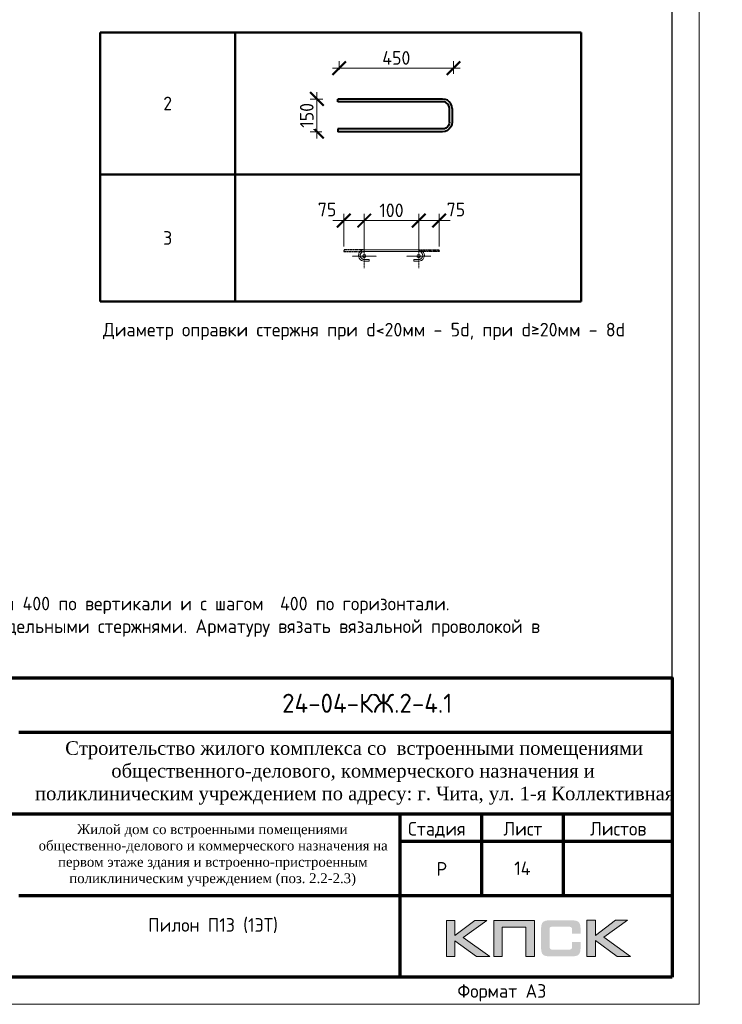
# Model space of a CAD drawing. Header units: millimetres. Extents: x 263826 to 1718326, y -423071 to 70137.
# Tile 458 of 486: x 1080695 to 1093600, y -140557 to -122467. Entities that reach past the tile are written whole.
import ezdxf
from ezdxf.enums import TextEntityAlignment as Align

# ---------------------------------------------------------------- set-up
doc = ezdxf.new("R2010")
doc.units = ezdxf.units.MM
doc.linetypes.add('CENTER2', pattern=[28.575, 19.05, -3.175, 3.175, -3.175])
doc.linetypes.add('GOST2.303 4', pattern=[7, 5, -2, 0])
for name, color, linetype in [('PDF7_Text', 7, 'Continuous'), ('Рамка печать', 7, 'Continuous'), ('ТОЛСТЫЕ_ОСНОВНЫЕ', 6, 'Continuous')]:
    doc.layers.add(name, color=color, linetype=linetype)
for name, color, linetype, lineweight in [('Арм_хомуты', 133, 'Continuous', 18), ('Арм_шпильки', 143, 'Continuous', 18), ('Выноски', 20, 'Continuous', 20), ('Каркасы ригель', 3, 'Continuous', 0), ('Осевая', 10, 'CENTER2', 20), ('подоснова', 151, 'Continuous', 5), ('поз.', 2, 'Continuous', 25), ('размер', 1, 'Continuous', 25), ('РАЗМЕРЫ', 1, 'Continuous', 9), ('Рамка', 7, 'Continuous', 70), ('Текст', 7, 'Continuous', 25), ('ТОНКИЕ', 7, 'Continuous', 9)]:
    doc.layers.add(name, color=color, linetype=linetype, lineweight=lineweight)
doc.styles.add('GOST 2.304', font='CS_Gost2304.shx')
doc.styles.add('GOST-2.304_Type-B', font='GOST_Common.ttf')
doc.styles.add('PDF Times New Roman', font='times.ttf')
doc.styles.add('style1', font='GOST_Common.ttf', dxfattribs={"height": 500})
doc.styles.add('ГОСТ', font='GOST_Common.ttf')
doc.dimstyles.new('мой', dxfattribs={"dimscale": 100, "dimtxt": 2.5, "dimasz": 2.5, "dimexe": 1.25, "dimexo": 0.625, "dimtad": 1, "dimdec": 0, "dimtxsty": 'GOST-2.304_Type-B', "dimblk": 'ARCHTICK', "dimcen": 2.5, "dimdle": 2, "dimaunit": 1, "dimadec": 1, "dimazin": 2, "dimtfac": 1, "dimtdec": 0, "dimtmove": 1, "dimatfit": 3, "dimfxl": 1, "dimtfill": 1, "dimlwd": -1, "dimlwe": -1, "dimarcsym": 0})
doc.dimstyles.new('мой 25', dxfattribs={"dimscale": 100, "dimtxt": 2.5, "dimasz": 2.5, "dimexe": 1.25, "dimexo": 0.625, "dimtad": 1, "dimdec": 0, "dimlfac": 0.5, "dimtxsty": 'GOST-2.304_Type-B', "dimblk": 'ARCHTICK', "dimcen": 2.5, "dimdle": 1.25, "dimaunit": 1, "dimadec": 1, "dimazin": 2, "dimtfac": 1, "dimtdec": 0, "dimtmove": 1, "dimatfit": 3, "dimfxl": 6, "dimfxlon": 1, "dimtfill": 1, "dimlwd": -1, "dimlwe": -1, "dimarcsym": 0})

# ---------------------------------------------------------------- blocks, each defined once
blk = doc.blocks.new('штамп кж1.1')
at = {"layer": 'Рамка печать', "lineweight": 20}
h = blk.add_hatch(color=0, dxfattribs=at)
h.paths.add_polyline_path([(419458, -85094), (419234, -85094), (418867, -85370), (418867, -85094), (418712, -85094), (418712, -85757), (418867, -85757), (418867, -85466), (419264, -85757), (419512, -85757), (419019, -85406)])
h.paths.add_polyline_path([(419737, -85219), (420175, -85219), (420175, -85757), (420329, -85757), (420329, -85094), (420165, -85094), (419583, -85094), (419583, -85251), (419583, -85757), (419737, -85757)])
h.paths.add_polyline_path([(421451, -85091), (421295, -85091), (421295, -85754), (421451, -85754), (421451, -85462), (421847, -85754), (422095, -85754), (421602, -85403), (422041, -85091), (421818, -85091), (421451, -85367)])
blk.add_hatch(color=204, dxfattribs=at).paths.add_polyline_path([(421166, -85165), (421164, -85157), (421161, -85151), (421158, -85145), (421154, -85139), (421151, -85134), (421147, -85129), (421143, -85124), (421139, -85120), (421133, -85117), (421128, -85113), (421122, -85109), (421115, -85107), (421108, -85104), (421100, -85101), (421093, -85099), (421075, -85096), (421056, -85093), (421035, -85092), (421012, -85091), (420617, -85091), (420594, -85092), (420573, -85093), (420553, -85096), (420536, -85099), (420528, -85102), (420521, -85104), (420514, -85107), (420508, -85110), (420502, -85113), (420496, -85117), (420491, -85120), (420486, -85124), (420482, -85129), (420478, -85134), (420474, -85139), (420471, -85145), (420468, -85151), (420466, -85158), (420463, -85165), (420461, -85172), (420457, -85188), (420455, -85206), (420453, -85226), (420453, -85248), (420453, -85596), (420453, -85618), (420455, -85638), (420457, -85656), (420461, -85673), (420463, -85680), (420466, -85687), (420468, -85694), (420471, -85700), (420474, -85705), (420478, -85711), (420482, -85716), (420486, -85720), (420491, -85725), (420496, -85728), (420502, -85731), (420508, -85735), (420514, -85738), (420521, -85740), (420528, -85743), (420536, -85745), (420553, -85749), (420573, -85751), (420594, -85753), (420617, -85754), (421012, -85754), (421035, -85753), (421056, -85752), (421075, -85749), (421092, -85746), (421100, -85743), (421108, -85741), (421115, -85738), (421122, -85735), (421128, -85732), (421133, -85728), (421139, -85725), (421143, -85720), (421147, -85716), (421151, -85711), (421154, -85706), (421158, -85700), (421161, -85694), (421164, -85688), (421166, -85680), (421169, -85673), (421172, -85656), (421175, -85639), (421176, -85618), (421177, -85596), (421177, -85487), (421022, -85487), (421022, -85576), (421022, -85582), (421021, -85588), (421020, -85594), (421019, -85599), (421017, -85604), (421015, -85608), (421012, -85612), (421008, -85616), (421005, -85619), (421001, -85622), (420996, -85624), (420991, -85626), (420987, -85627), (420981, -85628), (420974, -85628), (420968, -85629), (420649, -85629), (420644, -85628), (420639, -85628), (420635, -85626), (420631, -85624), (420627, -85621), (420624, -85618), (420620, -85615), (420617, -85611), (420615, -85607), (420613, -85603), (420611, -85598), (420609, -85593), (420607, -85584), (420607, -85574), (420607, -85256), (420607, -85250), (420607, -85245), (420609, -85240), (420610, -85235), (420611, -85231), (420613, -85228), (420616, -85225), (420619, -85221), (420622, -85218), (420626, -85216), (420630, -85214), (420634, -85212), (420639, -85211), (420643, -85210), (420649, -85210), (420654, -85210), (420968, -85210), (420974, -85210), (420981, -85210), (420986, -85212), (420991, -85213), (420996, -85215), (421000, -85217), (421004, -85220), (421008, -85223), (421011, -85227), (421014, -85231), (421017, -85235), (421019, -85240), (421020, -85245), (421021, -85250), (421022, -85257), (421022, -85263), (421022, -85336), (421177, -85336), (421177, -85248), (421176, -85226), (421175, -85206), (421172, -85188), (421168, -85172)])
at = {"layer": 'Рамка', "color": 7}
for p, q in [((410858, -81634), (422858, -81634)), ((404358, -83134), (422858, -83134)), ((419358, -83134), (419358, -84634)), ((420858, -83134), (420858, -84634)), ((417858, -83634), (422858, -83634)), ((417858, -83634), (422858, -83634)), ((410858, -84634), (422858, -84634))]:
    blk.add_line(p, q, dxfattribs=at)
at = {"layer": 'Рамка'}
blk.add_line((417858, -83134), (417858, -86134), dxfattribs=at)
blk.add_lwpolyline([(422858, -86134), (404358, -86134), (404358, -80634), (422858, -80634)], close=True, dxfattribs=at)
at = {"layer": 'Рамка печать', "color": 0, "lineweight": 20}
for points in [[(418712, -85757), (418712, -85094), (418867, -85094), (418867, -85370), (419234, -85094), (419458, -85094), (419019, -85406), (419512, -85757), (419264, -85757), (418867, -85466), (418867, -85757), (418712, -85757)], [(419737, -85757), (419737, -85219), (420175, -85219), (420175, -85757), (420329, -85757), (420329, -85094), (420165, -85094), (419583, -85094), (419583, -85251), (419583, -85757), (419737, -85757)], [(421295, -85754), (421295, -85091), (421451, -85091), (421451, -85367), (421818, -85091), (422041, -85091), (421602, -85403), (422095, -85754), (421847, -85754), (421451, -85462), (421451, -85754), (421295, -85754)]]:
    blk.add_lwpolyline(points, close=True, dxfattribs=at)
at = {"layer": 'PDF7_Text', "insert": (410912, -84467), "char_height": 180, "width": 6881.02, "attachment_point": 7, "style": 'PDF Times New Roman'}
blk.add_mtext('\\pi1015.18152;Жилой дом со встроенными помещениями \\P\\pi311.27381;общественно-делового и коммерческого назначения на \\P\\pi667.38051;первом этаже здания и встроенно-пристроенным \\P\\pi874.76335;поликлиническим учреждением (поз. 2.2-2.3)', dxfattribs=at)
at = {"layer": 'Текст', "color": 7, "style": 'ГОСТ'}
blk.add_text('24-04-КЖ.2-4.1', height=350, dxfattribs=at).set_placement((417259, -81103), align=Align.MIDDLE_CENTER)
for s, p in [('Стадия', (418009, -83534)), ('Лист', (419758, -83534)), ('Листов', (421350, -83534)), ('Р', (418530, -84272))]:
    blk.add_text(s, height=250, dxfattribs=at).set_placement(p)
at = {"layer": 'Текст', "color": 7, "insert": (411117, -81801), "char_height": 250, "attachment_point": 1, "style": 'ГОСТ'}
blk.add_mtext_dynamic_manual_height_columns('\\pi594.35517;{\\fTimes New Roman|b0|i0|c204|p18;\\C256;Строительство жилого комплекса со  встроенными помещениями \\P\\pi1441.86779;общественного-делового, коммерческого назначения и \\P\\pi41.3631;поликлиническим учреждением по адресу: г. Чита, ул. 1-я Коллективная}', width=11543.07, gutter_width=12.5, heights=[0], dxfattribs=at)
blk = doc.blocks.new('*T2604')
at = {"layer": 'Выноски', "color": 0, "linetype": 'ByBlock', "lineweight": 50, "transparency": 16777216}
for p, q in [((0, 0), (8834, 0)), ((0, 0), (0, -4943)), ((2484, 0), (2484, -4943)), ((8834, 0), (8834, -4943)), ((0, -2606), (8834, -2606)), ((0, -4943), (8834, -4943))]:
    blk.add_line(p, q, dxfattribs=at)
at = {"layer": 'Выноски', "color": 0, "transparency": 16777216, "char_height": 250, "width": 2183.67, "attachment_point": 5, "style": 'GOST-2.304_Type-B'}
for s, insert in [('2', (1242, -1303)), ('3', (1242, -3774))]:
    blk.add_mtext(s, dxfattribs=dict(at, insert=insert))
blk = doc.blocks.new('*U57')
for p, q in [((-8, 0), (-7, 7.2)), ((-7, -7.2), (-8, 0)), ((-7, 7.2), (-4.2, 14)), ((-4.2, 14), (0.2, 19.8)), ((0.2, 19.8), (6, 24.2)), ((6, 24.2), (12.8, 27)), ((12.8, 27), (20, 28)), ((44, 28), (20, 28)), ((20, 20), (44, 20)), ((44, 20), (44, 28)), ((262.7, 28), (286.7, 28)), ((262.7, 20), (262.7, 28)), ((286.7, 20), (262.7, 20)), ((293.9, 27), (286.7, 28)), ((300.7, 24.2), (293.9, 27)), ((306.5, 19.8), (300.7, 24.2)), ((310.9, 14), (306.5, 19.8)), ((313.7, 7.2), (310.9, 14)), ((314.7, 0), (313.7, 7.2)), ((-4.2, -14), (-7, -7.2)), ((0.2, -19.8), (-4.2, -14)), ((6, -24.2), (0.2, -19.8)), ((12.8, -27), (6, -24.2)), ((20, -28), (12.8, -27)), ((20, -28), (286.7, -28)), ((286.7, -28), (293.9, -27)), ((293.9, -27), (300.7, -24.2)), ((300.7, -24.2), (306.5, -19.8)), ((306.5, -19.8), (310.9, -14)), ((310.9, -14), (313.7, -7.2)), ((313.7, -7.2), (314.7, 0))]:
    blk.add_line(p, q)
at = {"color": 0, "linetype": 'ByBlock', "lineweight": -2}
for p, q in [((0, 0), (0.7, 5.2)), ((0.7, 5.2), (2.7, 10)), ((2.7, 10), (5.9, 14.1)), ((5.9, 14.1), (10, 17.3)), ((10, 17.3), (14.8, 19.3)), ((14.8, 19.3), (20, 20)), ((291.8, 19.3), (286.7, 20)), ((296.7, 17.3), (291.8, 19.3)), ((300.8, 14.1), (296.7, 17.3)), ((304, 10), (300.8, 14.1)), ((306, 5.2), (304, 10)), ((306.7, 0), (306, 5.2)), ((0.7, -5.2), (0, 0)), ((2.7, -10), (0.7, -5.2)), ((5.9, -14.1), (2.7, -10)), ((10, -17.3), (5.9, -14.1)), ((14.8, -19.3), (10, -17.3)), ((20, -20), (14.8, -19.3)), ((20, -20), (286.7, -20)), ((286.7, -20), (291.8, -19.3)), ((291.8, -19.3), (296.7, -17.3)), ((296.7, -17.3), (300.8, -14.1)), ((300.8, -14.1), (304, -10)), ((304, -10), (306, -5.2)), ((306, -5.2), (306.7, 0))]:
    blk.add_line(p, q, dxfattribs=at)
at = {"style": 'GOST 2.304', "oblique": 15, "flags": 9}
for tag, p in [('ДИАМЕТР', (117.8, -62.2)), ('ДЛИНА', (118.1, -72.5)), ('ПОЗИЦИЯ', (118, -56.6)), ('КЛАСС', (118, -67.8)), ('МАССА', (118.7, -78.2))]:
    blk.add_attdef(tag, p, '', height=2.5, dxfattribs=at)
blk = doc.blocks.new('_ArchTick')
at = {"color": 0, "linetype": 'ByBlock', "const_width": 0.15}
blk.add_lwpolyline([(-0.5, -0.5), (0.5, 0.5)], dxfattribs=at)
blk = doc.blocks.new('*D2600')
at = {"layer": 'DEFPOINTS', "color": 0, "transparency": 16777216}
for p in [(1088023, -126157), (1087023, -126694), (1088023, -126693)]:
    blk.add_point(p, dxfattribs=at)
at = {"layer": 'РАЗМЕРЫ', "color": 0, "linetype": 'Continuous', "transparency": 16777216}
for p, q in [((1087023, -126632), (1087023, -126032)), ((1088023, -126631), (1088023, -126032)), ((1086823, -126157), (1088223, -126157))]:
    blk.add_line(p, q, dxfattribs=at)
at = {"layer": 'РАЗМЕРЫ', "color": 0, "transparency": 16777216, "xscale": 250, "yscale": 250, "zscale": 250, "rotation": 180}
blk.add_blockref('_ArchTick', (1087023, -126157), dxfattribs=at)
at = {"layer": 'РАЗМЕРЫ', "color": 0, "transparency": 16777216, "xscale": 250, "yscale": 250, "zscale": 250}
blk.add_blockref('_ArchTick', (1088023, -126157), dxfattribs=at)
at = {"layer": 'РАЗМЕРЫ', "color": 0, "lineweight": 0, "transparency": 16777216, "insert": (1087523, -125969), "char_height": 250, "attachment_point": 5, "style": 'GOST-2.304_Type-B', "bg_fill": 3, "box_fill_scale": 1.1, "bg_fill_color": 256, "bg_fill_true_color": 13158600, "bg_fill_transparency": 0}
blk.add_mtext('100', dxfattribs=at)
blk = doc.blocks.new('*D2629')
at = {"layer": 'DEFPOINTS', "color": 0, "transparency": 16777216}
for p in [(1086647, -126157), (1086647, -126693), (1087023, -126694)]:
    blk.add_point(p, dxfattribs=at)
at = {"layer": 'РАЗМЕРЫ', "color": 0, "linetype": 'Continuous', "transparency": 16777216}
for p, q in [((1086647, -126631), (1086647, -126032)), ((1087023, -126632), (1087023, -126032)), ((1087223, -126157), (1086447, -126157))]:
    blk.add_line(p, q, dxfattribs=at)
at = {"layer": 'РАЗМЕРЫ', "color": 0, "transparency": 16777216, "xscale": 250, "yscale": 250, "zscale": 250}
blk.add_blockref('_ArchTick', (1087023, -126157), dxfattribs=at)
at = {"layer": 'РАЗМЕРЫ', "color": 0, "lineweight": 0, "transparency": 16777216, "insert": (1086340, -125955), "char_height": 250, "attachment_point": 5, "style": 'GOST-2.304_Type-B', "bg_fill": 3, "box_fill_scale": 1.1, "bg_fill_color": 256, "bg_fill_true_color": 13158600, "bg_fill_transparency": 0}
blk.add_mtext('75', dxfattribs=at)
at = {"layer": 'РАЗМЕРЫ', "color": 0, "transparency": 16777216, "xscale": 250, "yscale": 250, "zscale": 250, "rotation": 180}
blk.add_blockref('_ArchTick', (1086647, -126157), dxfattribs=at)
blk = doc.blocks.new('*D2630')
at = {"layer": 'DEFPOINTS', "color": 0, "transparency": 16777216}
for p in [(1088399, -126157), (1088023, -126694), (1088399, -126693)]:
    blk.add_point(p, dxfattribs=at)
at = {"layer": 'РАЗМЕРЫ', "color": 0, "linetype": 'Continuous', "transparency": 16777216}
for p, q in [((1088023, -126632), (1088023, -126032)), ((1088399, -126631), (1088399, -126032)), ((1087823, -126157), (1088599, -126157))]:
    blk.add_line(p, q, dxfattribs=at)
at = {"layer": 'РАЗМЕРЫ', "color": 0, "transparency": 16777216, "xscale": 250, "yscale": 250, "zscale": 250, "rotation": 180}
blk.add_blockref('_ArchTick', (1088023, -126157), dxfattribs=at)
at = {"layer": 'РАЗМЕРЫ', "color": 0, "lineweight": 0, "transparency": 16777216, "insert": (1088706, -125955), "char_height": 250, "attachment_point": 5, "style": 'GOST-2.304_Type-B', "bg_fill": 3, "box_fill_scale": 1.1, "bg_fill_color": 256, "bg_fill_true_color": 13158600, "bg_fill_transparency": 0}
blk.add_mtext('75', dxfattribs=at)
at = {"layer": 'РАЗМЕРЫ', "color": 0, "transparency": 16777216, "xscale": 250, "yscale": 250, "zscale": 250}
blk.add_blockref('_ArchTick', (1088399, -126157), dxfattribs=at)
blk = doc.blocks.new('*U46')
at = {"layer": 'ТОЛСТЫЕ_ОСНОВНЫЕ', "color": 6}
blk.add_lwpolyline([(20, 5), (415, 5), (415, 292), (20, 292)], close=True, dxfattribs=at)
at = {"layer": 'ТОНКИЕ'}
blk.add_lwpolyline([(0, 0), (420, 0), (420, 297), (0, 297)], close=True, dxfattribs=at)
at = {"layer": 'Текст', "style": 'style1'}
blk.add_text('Формат А3', height=2.5, dxfattribs=at).set_placement((375.57, 1.2))
blk = doc.blocks.new('*T2601')
at = {"layer": 'Каркасы ригель', "color": 0, "linetype": 'ByBlock', "lineweight": -2, "transparency": 16777216}
for p, q in [((0, 0), (1500, 0)), ((0, -1000), (1500, -1000))]:
    blk.add_line(p, q, dxfattribs=at)
at = {"layer": 'Каркасы ригель', "color": 0, "linetype": 'ByBlock', "lineweight": 50, "transparency": 16777216}
for p, q in [((0, 0), (0, -1000)), ((1500, 0), (1500, -1000))]:
    blk.add_line(p, q, dxfattribs=at)
at = {"layer": 'Каркасы ригель', "color": 0, "linetype": 'Continuous', "lineweight": 0, "transparency": 16777216, "insert": (750, -500), "char_height": 250, "width": 1000, "attachment_point": 5, "style": 'ГОСТ'}
blk.add_mtext('14', dxfattribs=at)
blk = doc.blocks.new('*D2602')
at = {"layer": 'DEFPOINTS', "color": 0, "lineweight": 0, "transparency": 16777216}
for p in [(1086154, -123924), (1087005, -123924, -2880), (1086918, -124524, -2880)]:
    blk.add_point(p, dxfattribs=at)
at = {"layer": 'РАЗМЕРЫ', "color": 0, "linetype": 'Continuous', "transparency": 16777216}
for p, q in [((1086154, -124649), (1086154, -123799)), ((1086262, -123924), (1086029, -123924)), ((1086243, -124524), (1086029, -124524))]:
    blk.add_line(p, q, dxfattribs=at)
at = {"layer": 'РАЗМЕРЫ', "color": 0, "transparency": 16777216, "xscale": 250, "yscale": 250, "zscale": 250}
for p, rotation in [((1086154, -123924), 90), ((1086154, -124524), 270)]:
    blk.add_blockref('_ArchTick', p, dxfattribs=dict(at, rotation=rotation))
at = {"layer": 'РАЗМЕРЫ', "color": 0, "lineweight": 0, "transparency": 16777216, "insert": (1085967, -124224), "char_height": 250, "attachment_point": 5, "rotation": 90, "style": 'GOST-2.304_Type-B', "bg_fill": 3, "box_fill_scale": 1.1, "bg_fill_color": 256, "bg_fill_true_color": 13158600, "bg_fill_transparency": 0}
blk.add_mtext('150', dxfattribs=at)
blk = doc.blocks.new('*D2603')
at = {"layer": 'DEFPOINTS', "color": 0, "lineweight": 0, "transparency": 16777216}
for p in [(1086562, -123356), (1086562, -123856, -2880), (1088662, -124198, -2880)]:
    blk.add_point(p, dxfattribs=at)
at = {"layer": 'РАЗМЕРЫ', "color": 0, "linetype": 'Continuous', "transparency": 16777216}
for p, q in [((1088787, -123356), (1086437, -123356)), ((1086562, -123385), (1086562, -123231)), ((1088662, -123462), (1088662, -123231))]:
    blk.add_line(p, q, dxfattribs=at)
at = {"layer": 'РАЗМЕРЫ', "color": 0, "transparency": 16777216, "xscale": 250, "yscale": 250, "zscale": 250, "rotation": 180}
blk.add_blockref('_ArchTick', (1086562, -123356), dxfattribs=at)
at = {"layer": 'РАЗМЕРЫ', "color": 0, "transparency": 16777216, "xscale": 250, "yscale": 250, "zscale": 250}
blk.add_blockref('_ArchTick', (1088662, -123356), dxfattribs=at)
at = {"layer": 'РАЗМЕРЫ', "color": 0, "lineweight": 0, "transparency": 16777216, "insert": (1087612, -123169), "char_height": 250, "attachment_point": 5, "style": 'GOST-2.304_Type-B', "bg_fill": 3, "box_fill_scale": 1.1, "bg_fill_color": 256, "bg_fill_true_color": 13158600, "bg_fill_transparency": 0}
blk.add_mtext('450', dxfattribs=at)
blk = doc.blocks.new('*U2580')
at = {"color": 0, "linetype": 'ByBlock', "lineweight": -2}
for p, q in [((-60, 25), (-60, 410)), ((-50, 410), (-60, 410)), ((-50, 25), (-50, 410)), ((50, 25), (50, 410)), ((50, 410), (60, 410)), ((60, 25), (60, 410)), ((-58.8, 15.9), (-60, 25)), ((-55.3, 7.5), (-58.8, 15.9)), ((-49.7, 0.3), (-55.3, 7.5)), ((-49.1, 18.5), (-50, 25)), ((-42.5, -5.3), (-49.7, 0.3)), ((-46.7, 12.5), (-49.1, 18.5)), ((-42.7, 7.3), (-46.7, 12.5)), ((-37.5, 3.3), (-42.7, 7.3)), ((-31.5, 0.9), (-37.5, 3.3)), ((-25, 0), (-31.5, 0.9)), ((-25, 0), (25, 0)), ((25, 0), (31.5, 0.9)), ((31.5, 0.9), (37.5, 3.3)), ((37.5, 3.3), (42.7, 7.3)), ((42.5, -5.3), (49.7, 0.3)), ((42.7, 7.3), (46.7, 12.5)), ((46.7, 12.5), (49.1, 18.5)), ((49.1, 18.5), (50, 25)), ((49.7, 0.3), (55.3, 7.5)), ((55.3, 7.5), (58.8, 15.9)), ((58.8, 15.9), (60, 25)), ((-34.1, -8.8), (-42.5, -5.3)), ((-25, -10), (-34.1, -8.8)), ((25, -10), (-25, -10)), ((25, -10), (34.1, -8.8)), ((34.1, -8.8), (42.5, -5.3))]:
    blk.add_line(p, q, dxfattribs=at)
at = {"style": 'GOST 2.304', "oblique": 15, "flags": 9}
for tag, p in [('ПОЗИЦИЯ', (1121, -185)), ('ДИАМЕТР', (1121.3, -189.3)), ('КЛАСС', (1121.6, -193.8)), ('ДЛИНА', (1122, -198.5)), ('МАССА', (1122.3, -203.9))]:
    blk.add_attdef(tag, p, '', height=2.5, dxfattribs=at)

msp = doc.modelspace()

# ---------------------------------------------------------------- linework, layer by layer
at = {"layer": 'Осевая', "ltscale": 0.1}
for p, q in [((1087247.19177, -126809.95368), (1086798.92276, -126809.95368)), ((1088247.1345, -126809.95368), (1087798.86549, -126809.95368))]:
    msp.add_line(p, q, dxfattribs=at)

# ---------------------------------------------------------------- block references
for name, p in [('*T2604', (1082170.86913, -122702.77413)), ('*T2601', (1089177.41576, -137557.40034))]:
    msp.add_blockref(name, p)
at = {"layer": 'Арм_шпильки', "color": 3, "xscale": 3.75, "yscale": 3.75, "zscale": 3.75, "rotation": 180}
msp.add_blockref('*U57', (1088098.02863, -126798.33418), dxfattribs=at)
at = {"layer": 'размер'}
for p in [(386772.76955, -53568.49652, 3100), (522893.71601, -53537.24258), (622629.12858, -53501.68302, 6200), (341774.20345, -53769.4628, 3100), (433578.08002, -53769.4628, 3100), (477895.14991, -53738.20886), (572761.4223, -53769.4628, 3100), (669819.0913, -53923.17899)]:
    msp.add_blockref('штамп кж1.1', p, dxfattribs=at)

# ---------------------------------------------------------------- texts
at = {"ltscale": 100, "char_height": 250, "width": 17398.1240905, "attachment_point": 1, "style": 'GOST-2.304_Type-B'}
for s, insert in [(' Диаметр оправки стержня при d<20мм - 5d, при d≥20мм - 8d', (1082074.02608, -128036.3381)), ('\\pi-750,l750,t750,5000;1.^IОбщие примечания см. лист 1\\P2.^IШпильки поз.3 устанавливать с шагом 400 по вертикали и с шагом  400 по горизонтали .\\P3.^IАрмирование пилонов  выполнять отдельными стержнями. Арматуру вязать вязальной проволокой в каждом пересечении.\\P{\\C7;4.^IДиаметр оправки стержня при d<20мм - 5d, при d≥20мм - 8d}', (927749.63121, -130516.14408)), ('\\pi-750,l750,t750,5000;1.^IОбщие примечания см. лист 1\\P2.^IШпильки поз.3 устанавливать с шагом 400 по вертикали и с шагом  400 по горизонтали .\\P3.^IАрмирование пилонов  выполнять отдельными стержнями. Арматуру вязать вязальной проволокой в каждом пересечении.\\P{\\C7;4.^IДиаметр оправки стержня при d<20мм - 5d, при d≥20мм - 8d}', (1027485.04377, -130480.58453, 6200)), ('\\pi-750,l750,t750,5000;1.^IОбщие примечания см. лист 1\\P2.^IШпильки поз.3 устанавливать с шагом 400 по вертикали и с шагом  400 по горизонтали .\\P3.^IАрмирование пилонов  выполнять отдельными стержнями. Арматуру вязать вязальной проволокой в каждом пересечении.\\P{\\C7;4.^IДиаметр оправки стержня при d<20мм - 5d, при d≥20мм - 8d}', (977617.33749, -130748.36431, 3100)), ('\\pi-750,l750,t750,5000;1.^IОбщие примечания см. лист 1\\P2.^IШпильки поз.3 устанавливать с шагом 400 по вертикали и с шагом  400 по горизонтали.\\P3.^IАрмирование пилонов  выполнять отдельными стержнями. Арматуру вязать вязальной проволокой в каждом пересечении.', (1073932.24907, -132652.27578))]:
    msp.add_mtext(s, dxfattribs=dict(at, insert=insert))
at = {"layer": 'Текст', "color": 7, "char_height": 250, "attachment_point": 1, "style": 'ГОСТ'}
for s, heights, insert in [('\\pi3500;{\\C256;\\P\\pi2464.39394;Пилон П1 (1ЭТ)}', [1500], (527547.93827, -138202.71786, 3100)), ('\\pi3500;{\\C256;\\P\\pi2439.39394;Пилон П2 (1ЭТ)}', [1500], (572654.78314, -138202.71786, 3100)), ('\\pi3500;{\\C256;\\P\\pi2482.19697;Пилон П3(1ЭТ)}', [1500], (617761.62801, -138202.71786, 3100)), ('\\pi3500;{\\C256;\\P\\pi2469.69697;Пилон П4(1ЭТ)}', [1500], (662807.74067, -138202.71786, 3100)), ('\\pi3500;{\\C256;\\P\\pi2439.39394;Пилон П7 (1ЭТ)}', [1500], (797631.09401, -138202.71786, 3100)), ('\\pi3500;{\\C256;\\P\\pi2376.89394;Пилон П10 (1ЭТ)}', [1500], (933752.04047, -138171.46392)), ('\\pi3500;{\\C256;\\P\\pi2376.89394;Пилон П12 (1ЭТ) }', [1509.18389], (1033487.45303, -138282.16753, 6200)), ('\\pi3500;{\\C256;\\P\\pi2439.39394;Пилон П9 (1ЭТ) }', [1500], (888753.47436, -138372.43021)), ('\\pi3500;{\\C256;\\P\\pi2439.39394;Пилон П5 (1ЭТ) }', [1500], (707720.13429, -138549.9473, 3100)), ('\\pi3500;{\\C256;\\P\\pi2439.39394;Пилон П6 (1ЭТ) }', [1500], (752632.5279, -138549.9473, 3100)), ('\\pi3500;{\\C256;\\P\\pi2439.39394;Пилон П8 (1ЭТ) }', [1500], (844436.40447, -138549.9473, 3100)), ('\\pi3500;{\\C256;\\P\\pi2401.89394;Пилон П11 (1ЭТ) }', [1500], (983619.74675, -138549.9473, 3100)), ('\\pi3500;{\\C256;\\P\\pi2376.89394;Пилон П13 (1ЭТ) }', [1500], (1080677.41576, -138557.40034))]:
    msp.add_mtext_dynamic_manual_height_columns(s, width=7000, gutter_width=12.5, heights=heights, dxfattribs=dict(at, insert=insert))

# ---------------------------------------------------------------- next in the draw order: dimensions: what is measured, and where the dimension line sits
at = {"layer": 'РАЗМЕРЫ', "lineweight": 0}
dim = msp.add_linear_dim(base=(1088023.02863, -126156.80297), p1=(1087023.05726, -126694.0904), p2=(1088023.02863, -126693.33418), text='100', dimstyle='мой', dxfattribs=at)
dim.commit()
dim.dimension.update_dxf_attribs({"geometry": '*D2600', "text_midpoint": (1087523.04295, -125969.30297)})

# ---------------------------------------------------------------- next in the draw order: linework, layer by layer
at = {"layer": 'поз.', "linetype": 'GOST2.303 4', "ltscale": 0.4}
for points in [[(1087023.02863, -126693.33418), (1086647.02863, -126693.33418), (1086647.02863, -126723.33418), (1087021.75086, -126723.5024)], [(1088023.02863, -126693.33418), (1088399.02863, -126693.33418), (1088399.02863, -126723.33418), (1088024.3064, -126723.5024)]]:
    msp.add_lwpolyline(points, dxfattribs=at)

# ---------------------------------------------------------------- next in the draw order: dimensions: what is measured, and where the dimension line sits
at = {"layer": 'РАЗМЕРЫ', "lineweight": 0}
dim = msp.add_linear_dim(base=(1086647.02863, -126156.80297), p1=(1087023.05726, -126694.0904), p2=(1086647.02863, -126693.33418), text='75', dimstyle='мой', dxfattribs=at)
dim.commit()
dim.dimension.update_dxf_attribs({"geometry": '*D2629', "text_midpoint": (1086340.18522, -126142.55118), "dimtype": 160})
dim = msp.add_linear_dim(base=(1088399.02863, -126156.80297), p1=(1088023, -126694.0904), p2=(1088399.02863, -126693.33418), angle=180, text='75', dimstyle='мой', dxfattribs=at)
dim.commit()
dim.dimension.update_dxf_attribs({"geometry": '*D2630', "text_midpoint": (1088705.87204, -126142.55118), "dimtype": 160})

# ---------------------------------------------------------------- next in the draw order: linework, layer by layer
at = {"layer": 'Осевая', "ltscale": 0.1}
for p, q in [((1087023.05726, -126585.81918), (1087023.05726, -127034.08818)), ((1088023, -126585.81918), (1088023, -127034.08818))]:
    msp.add_line(p, q, dxfattribs=at)
at = {"layer": 'подоснова'}
for centre in [(1087023.05726, -126809.95368), (1088023, -126809.95368)]:
    msp.add_circle(centre, 31.98713, dxfattribs=at)

# ---------------------------------------------------------------- next in the draw order: block references
at = {"xscale": 100, "yscale": 100, "zscale": 100}
msp.add_blockref('*U46', (1051177.41576, -140557.40034), dxfattribs=at)

# ---------------------------------------------------------------- next in the draw order: dimensions: what is measured, and where the dimension line sits
at = {"layer": 'РАЗМЕРЫ', "lineweight": 0}
dim = msp.add_linear_dim(base=(1086154.44191, -123924.19821), p1=(1086918.31763, -124524.19821, -2879.99999), p2=(1087005.49915, -123924.19821, -2879.99999), angle=90, dimstyle='мой 25', override={"dimlfac": 0.25}, dxfattribs=at)
dim.commit()
dim.dimension.update_dxf_attribs({"geometry": '*D2602', "text_midpoint": (1085966.94191, -124224.19821)})

# ---------------------------------------------------------------- next in the draw order: dimensions: what is measured, and where the dimension line sits
dim = msp.add_linear_dim(base=(1086562.11367, -123356.2777), p1=(1088662.11367, -124197.89249, -2879.99999), p2=(1086562.11367, -123856.47334, -2879.99999), text='450', dimstyle='мой 25', override={"dimlfac": 0.25}, dxfattribs=at)
dim.commit()
dim.dimension.update_dxf_attribs({"geometry": '*D2603', "text_midpoint": (1087612.11367, -123168.7777)})

# ---------------------------------------------------------------- next in the draw order: block references
at = {"layer": 'Арм_хомуты', "lineweight": 40, "xscale": 5, "yscale": 5, "zscale": 5, "rotation": 90.00000000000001}
msp.add_blockref('*U2580', (1088586.99362, -124224.19821, -2879.99999), dxfattribs=at)

doc.saveas('drawing.dxf')
